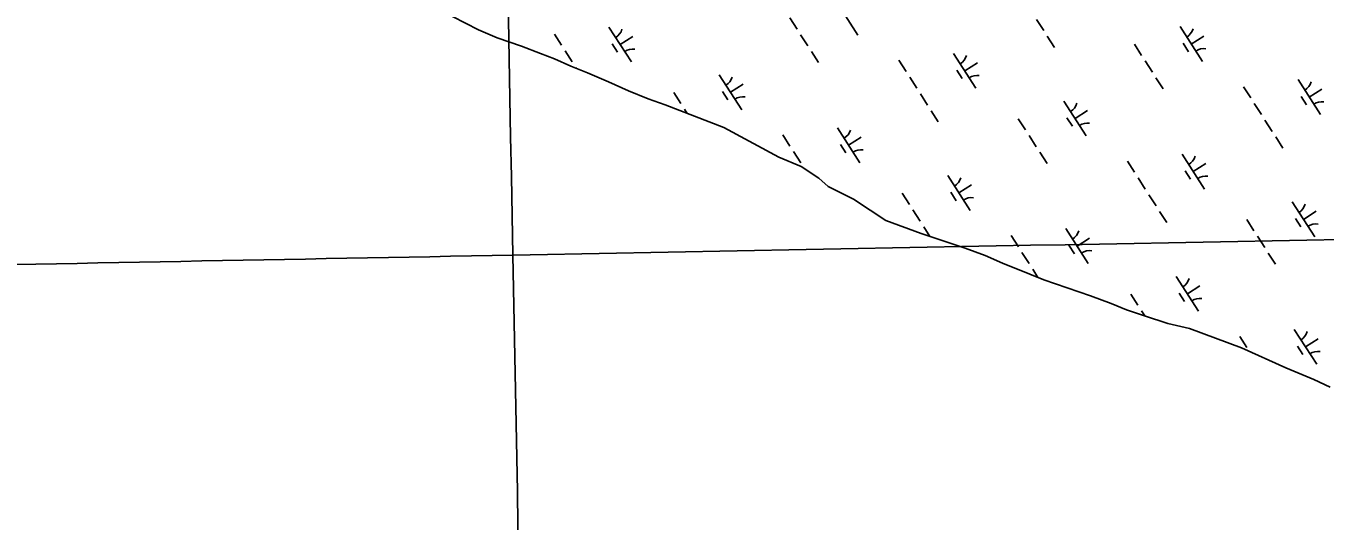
# Model space of a CAD drawing. Extents: x 3962991 to 3983549, y 181631 to 204078.
# Drawn here: x 3972900 to 3974467, y 188068 to 188665 of the extents above; entities that cross this region are included whole.
import ezdxf

# ---------------------------------------------------------------- set-up
doc = ezdxf.new("R2010")
doc.units = 0
doc.layers.add('V-GRID-MAJR', color=7, linetype='Continuous')
doc.layers.add('V-WETL-SWMP', color=7, linetype='Continuous')

msp = doc.modelspace()

# ---------------------------------------------------------------- linework, layer by layer
at = {"layer": 'V-GRID-MAJR'}
for points in [[(3973536.4, 185784.1), (3973487.2, 188388.7), (3973372.6, 194448.6), (3973258, 200508.6), (3973228.2, 202082.7)], [(3971886, 188358.5), (3973487.2, 188388.7), (3978814.7, 188489.8), (3982563.1, 188561.5)]]:
    msp.add_spline(points, degree=3, dxfattribs=at)
at = {"layer": 'V-WETL-SWMP'}
for p, q in [((3973876.2, 188695.9), (3973903.2, 188653.8)), ((3973445.7, 188660.3), (3973414.5, 188676.4)), ((3973821.3, 188674.6), (3973829.9, 188661.1)), ((3974118.7, 188672.8), (3974127.3, 188659.3)), ((3973468.4, 188650.6), (3973445.7, 188660.3)), ((3973537.2, 188655.2), (3973545.9, 188641.7)), ((3973603.1, 188663.6), (3973630.1, 188621.6)), ((3974291.7, 188664.2), (3974318.7, 188622.1)), ((3973497.7, 188640.4), (3973468.4, 188650.6)), ((3973520.5, 188631.9), (3973497.7, 188640.4)), ((3973606.9, 188643.5), (3973613.3, 188633.4)), ((3973616.6, 188642.6), (3973631.8, 188652.3)), ((3973834.2, 188654.4), (3973842.9, 188640.9)), ((3974131.6, 188652.6), (3974140.3, 188639.1)), ((3974236.8, 188642.9), (3974245.4, 188629.4)), ((3974295.4, 188644), (3974301.9, 188633.9)), ((3974305.2, 188643.1), (3974320.3, 188652.8)), ((3973537.2, 188625.1), (3973520.5, 188631.9)), ((3973557, 188616.5), (3973537.2, 188625.1)), ((3973550.2, 188635), (3973558.8, 188621.5)), ((3973847.2, 188634.2), (3973855.8, 188620.7)), ((3974018.6, 188631.9), (3974045.6, 188589.8)), ((3973577.3, 188608.5), (3973557, 188616.5)), ((3973563.1, 188614.8), (3973563.7, 188613.9)), ((3973602.5, 188597.7), (3973577.3, 188608.5)), ((3973952.7, 188623.5), (3973961.4, 188610)), ((3974022.4, 188611.8), (3974028.9, 188601.7)), ((3974032.1, 188610.9), (3974047.3, 188620.6)), ((3974249.7, 188622.7), (3974258.4, 188609.2)), ((3973626.5, 188586.8), (3973602.5, 188597.7)), ((3973736.1, 188606.1), (3973763.1, 188564)), ((3973749.6, 188585.1), (3973764.8, 188594.8)), ((3973965.7, 188603.2), (3973974.3, 188589.8)), ((3974262.7, 188602.5), (3974271.3, 188589)), ((3974434.1, 188600.2), (3974461.1, 188558.1)), ((3973650.4, 188577.1), (3973626.5, 188586.8)), ((3973670.8, 188569.8), (3973650.4, 188577.1)), ((3973681.2, 188584.8), (3973689.9, 188571.3)), ((3973739.9, 188585.9), (3973746.4, 188575.8)), ((3973978.6, 188583), (3973987.3, 188569.6)), ((3974368.2, 188591.7), (3974376.9, 188578.3)), ((3974437.9, 188580), (3974444.4, 188569.9)), ((3974447.6, 188579.2), (3974462.8, 188588.9)), ((3973741.4, 188542.5), (3973670.8, 188569.8)), ((3973694.2, 188564.6), (3973697.5, 188559.4)), ((3973991.6, 188562.8), (3974000.2, 188549.4)), ((3974151.6, 188574.4), (3974178.6, 188532.3)), ((3974165.1, 188553.3), (3974180.3, 188563.1)), ((3974381.2, 188571.5), (3974389.8, 188558.1)), ((3974096.7, 188553.1), (3974105.4, 188539.6)), ((3974155.4, 188554.2), (3974161.9, 188544.1)), ((3974394.1, 188551.3), (3974402.8, 188537.9)), ((3973808, 188506.8), (3973741.4, 188542.5)), ((3973812.7, 188533.7), (3973821.3, 188520.2)), ((3973878.6, 188542.2), (3973905.6, 188500.1)), ((3973892.1, 188521.1), (3973907.2, 188530.8)), ((3974109.7, 188532.9), (3974118.3, 188519.4)), ((3974407.1, 188531.1), (3974415.7, 188517.6)), ((3973882.3, 188522), (3973888.8, 188511.9)), ((3973834.9, 188495.4), (3973808, 188506.8)), ((3973825.7, 188513.5), (3973834.3, 188500)), ((3974122.6, 188512.7), (3974131.3, 188499.2)), ((3974228.2, 188502), (3974236.8, 188488.5)), ((3974294.1, 188510.4), (3974321.1, 188468.3)), ((3974307.6, 188489.4), (3974322.7, 188499.1)), ((3973856, 188481.5), (3973834.9, 188495.4)), ((3973838.6, 188493.3), (3973839, 188492.7)), ((3974011.6, 188484.6), (3974038.6, 188442.5)), ((3974297.9, 188490.3), (3974304.3, 188480.2)), ((3973867.4, 188471.6), (3973856, 188481.5)), ((3973898, 188456.1), (3973867.4, 188471.6)), ((3974025.1, 188463.6), (3974040.3, 188473.3)), ((3974241.2, 188481.8), (3974249.8, 188468.3)), ((3973917.9, 188442.7), (3973898, 188456.1)), ((3973956.7, 188463.3), (3973965.3, 188449.8)), ((3974015.4, 188464.5), (3974021.8, 188454.3)), ((3974254.1, 188461.5), (3974262.8, 188448.1)), ((3974427.1, 188452.9), (3974454.1, 188410.8)), ((3973937.1, 188430.6), (3973917.9, 188442.7)), ((3973969.7, 188443.1), (3973978.3, 188429.6)), ((3974267.1, 188441.3), (3974275.7, 188427.9)), ((3974440.6, 188431.8), (3974455.8, 188441.6)), ((3973979.6, 188414.7), (3973937.1, 188430.6)), ((3973982.6, 188422.9), (3973990.1, 188411.3)), ((3974154.1, 188420.7), (3974181, 188378.6)), ((3974372.2, 188431.6), (3974380.8, 188418.1)), ((3974430.9, 188432.7), (3974437.4, 188422.6)), ((3974032.8, 188397.2), (3973979.6, 188414.7)), ((3974088.2, 188412.2), (3974096.8, 188398.7)), ((3974167.6, 188399.6), (3974182.7, 188409.3)), ((3974385.2, 188411.4), (3974393.8, 188397.9)), ((3974056.7, 188388.1), (3974032.8, 188397.2)), ((3974101.1, 188392), (3974109.8, 188378.5)), ((3974157.8, 188400.5), (3974164.3, 188390.4)), ((3974398.1, 188391.2), (3974406.8, 188377.7)), ((3974077.7, 188379), (3974056.7, 188388.1)), ((3974110.6, 188365.9), (3974077.7, 188379)), ((3974127.4, 188359), (3974110.6, 188365.9)), ((3974114.1, 188371.8), (3974120.4, 188361.9)), ((3974183.6, 188339.8), (3974127.4, 188359)), ((3974287.1, 188363.1), (3974314.1, 188321)), ((3974232.2, 188341.8), (3974240.8, 188328.4)), ((3974290.8, 188343), (3974297.3, 188332.9)), ((3974300.6, 188342.1), (3974315.7, 188351.8)), ((3974208.7, 188330.2), (3974183.6, 188339.8)), ((3974227.3, 188322.8), (3974208.7, 188330.2)), ((3974248.8, 188315.4), (3974227.3, 188322.8)), ((3974245.1, 188321.6), (3974249.2, 188315.3)), ((3974276.9, 188306.4), (3974248.8, 188315.4)), ((3974303.2, 188300.3), (3974276.9, 188306.4)), ((3974366, 188277), (3974303.2, 188300.3)), ((3974429.5, 188299.2), (3974456.5, 188257.1)), ((3974363.7, 188290.7), (3974372.3, 188277.2)), ((3974433.3, 188279), (3974439.8, 188268.9)), ((3974443, 188278.1), (3974458.2, 188287.8)), ((3974419.3, 188253), (3974366, 188277)), ((3974452.9, 188238.7), (3974419.3, 188253)), ((3974472.6, 188229.6), (3974452.9, 188238.7))]:
    msp.add_line(p, q, dxfattribs=at)
for centre, start, end in [((3973601.9, 188666), 301.8919, 343.4355), ((3974290.5, 188666.5), 301.8919, 343.4355), ((3973631.7, 188619.5), 81.8919, 123.4355), ((3974017.4, 188634.3), 301.8919, 343.4355), ((3974320.3, 188620), 81.8919, 123.4355), ((3973734.9, 188608.4), 301.8919, 343.4355), ((3974047.2, 188587.8), 81.8919, 123.4355), ((3974432.9, 188602.5), 301.8919, 343.4355), ((3973764.7, 188561.9), 81.8919, 123.4355), ((3974150.4, 188576.7), 301.8919, 343.4355), ((3974462.7, 188556), 81.8919, 123.4355), ((3974180.2, 188530.2), 81.8919, 123.4355), ((3973877.4, 188544.5), 301.8919, 343.4355), ((3973907.2, 188498), 81.8919, 123.4355), ((3974292.9, 188512.8), 301.8919, 343.4355), ((3974322.7, 188466.3), 81.8919, 123.4355), ((3974010.4, 188486.9), 301.8919, 343.4355), ((3974040.2, 188440.4), 81.8919, 123.4355), ((3974425.9, 188455.2), 301.8919, 343.4355), ((3974455.7, 188408.7), 81.8919, 123.4355), ((3974152.8, 188423), 301.8919, 343.4355), ((3974182.7, 188376.5), 81.8919, 123.4355), ((3974285.9, 188365.5), 301.8919, 343.4355), ((3974315.7, 188318.9), 81.8919, 123.4355), ((3974428.3, 188301.5), 301.8919, 343.4355), ((3974458.1, 188255), 81.8919, 123.4355)]:
    msp.add_arc(centre, 17.6, start, end, dxfattribs=at)

doc.saveas('drawing.dxf')
